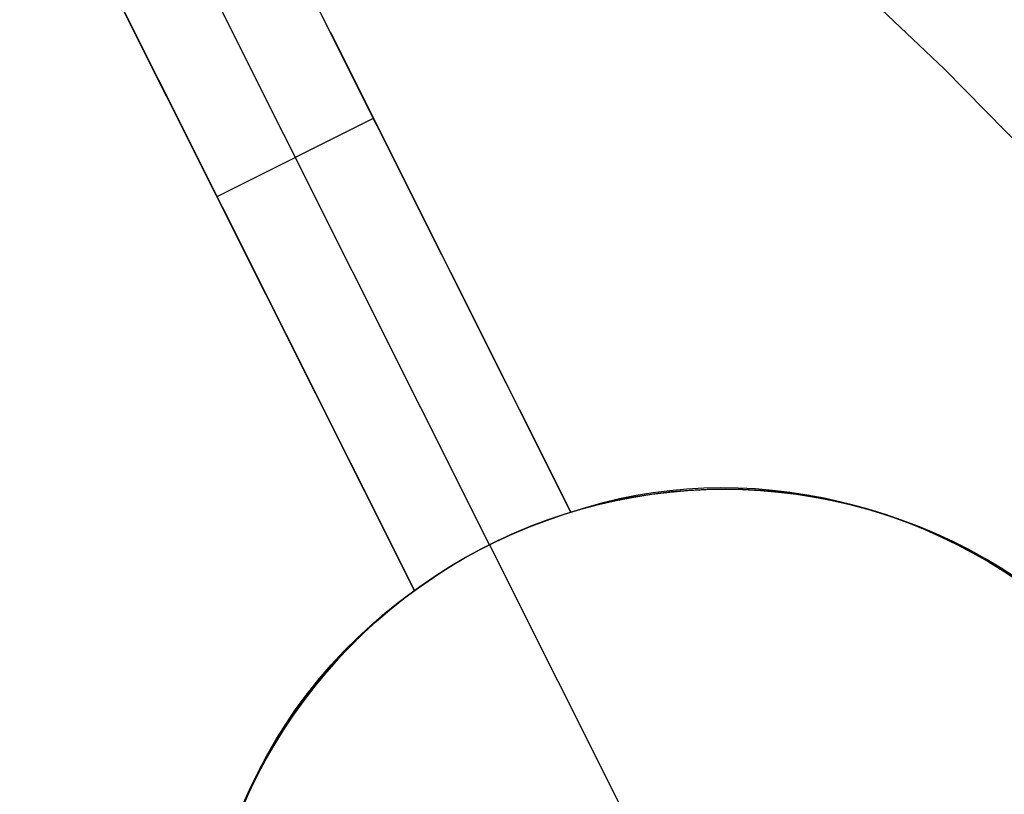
# Model space of a CAD drawing. Header units: millimetres. Extents: x 7986 to 9191, y -11326 to -10283.
# Tile 275 of 312: x 8652.01 to 8657.64, y -10599.93 to -10595.5. Entities that reach past the tile are written whole.
import ezdxf

# ---------------------------------------------------------------- set-up
doc = ezdxf.new("R2010")
doc.units = ezdxf.units.MM
doc.layers.add('BLANCO METALICO', color=7, linetype='Continuous', true_color=0xededed)
doc.layers.add('color', color=7, linetype='Continuous')

msp = doc.modelspace()

# ---------------------------------------------------------------- linework, layer by layer
at = {"layer": 'BLANCO METALICO'}
for p, q in [((8654.8404, -10593.4424, 139.1653), (8657.2987, -10595.7766, 139.1653)), ((8654.8404, -10593.4424, 139.9653), (8657.2987, -10595.7766, 139.9653)), ((8657.2987, -10595.7766, 139.1653), (8659.675, -10598.1943, 139.1653)), ((8657.2987, -10595.7766, 139.9653), (8659.675, -10598.1943, 139.9653))]:
    msp.add_line(p, q, dxfattribs=at)
at = {"layer": 'color', "color": 254, "true_color": 0xcad1ee}
for p, q in [((8655.1642, -10598.314, -20.2826), (8652.9052, -10593.8064, -15.2406)), ((8652.9052, -10593.8064, -14.8884), (8655.1642, -10598.314, -14.1483)), ((8655.1642, -10598.314, -20.2826), (8652.9052, -10593.8064, -15.2406)), ((8652.9052, -10593.8064, -14.8884), (8655.1642, -10598.314, -14.1483)), ((8654.6984, -10598.5005, -20.2406), (8652.4581, -10594.0304, -15.2406)), ((8652.0111, -10594.2544, -15.2406), (8654.2702, -10598.762, -20.2826)), ((8654.2702, -10598.762, -13.7449), (8652.0111, -10594.2544, -14.4923)), ((8652.0111, -10594.2544, -15.2406), (8654.2702, -10598.762, -20.2826)), ((8654.2702, -10598.762, -13.7449), (8652.0111, -10594.2544, -14.4923)), ((8655.1642, -10598.314, -17.2154), (8653.79, -10595.5719, -17.2154)), ((8652.8056, -10595.8396, -17.0137), (8654.2702, -10598.762, -17.0137)), ((8653.1407, -10596.5082, -17.7616), (8654.0347, -10596.0602, -17.7616)), ((8654.0347, -10596.0602, -17.7616), (8654.0347, -10596.0602, -14.5059)), ((8653.1407, -10596.5082, -17.7616), (8653.1407, -10596.5082, -14.106)), ((8655.7297, -10598.1894, -14.3549), (8655.8268, -10598.1804, -14.3868)), ((8655.7297, -10598.1894, -14.3549), (8655.8268, -10598.1804, -14.3868)), ((8655.8268, -10598.1804, -14.3868), (8655.9245, -10598.175, -14.4178)), ((8655.8268, -10598.1804, -14.3868), (8655.9245, -10598.175, -14.4178)), ((8655.8339, -10598.1898, -22.8301), (8655.9375, -10598.1843, -22.8301)), ((8655.9434, -10598.1841, -33.2406), (8655.84, -10598.1893, -33.2406)), ((8655.9434, -10598.1841, -33.2406), (8655.84, -10598.1893, -33.2406)), ((8655.9245, -10598.175, -14.4178), (8656.0226, -10598.1729, -14.448)), ((8655.9245, -10598.175, -14.4178), (8656.0226, -10598.1729, -14.448)), ((8655.9375, -10598.1843, -22.8301), (8656.0412, -10598.1825, -22.8301)), ((8656.047, -10598.1825, -33.2406), (8655.9434, -10598.1841, -33.2406)), ((8656.047, -10598.1825, -33.2406), (8655.9434, -10598.1841, -33.2406)), ((8656.0226, -10598.1729, -14.448), (8656.121, -10598.1743, -14.4773)), ((8656.0226, -10598.1729, -14.448), (8656.121, -10598.1743, -14.4773)), ((8656.0412, -10598.1825, -22.8301), (8656.1449, -10598.1842, -22.8301)), ((8656.1505, -10598.1844, -33.2406), (8656.047, -10598.1825, -33.2406)), ((8656.1505, -10598.1844, -33.2406), (8656.047, -10598.1825, -33.2406)), ((8656.121, -10598.1743, -14.4773), (8656.2195, -10598.1791, -14.5056)), ((8656.121, -10598.1743, -14.4773), (8656.2195, -10598.1791, -14.5056)), ((8656.1449, -10598.1842, -22.8301), (8656.2485, -10598.1896, -22.8301)), ((8656.2539, -10598.19, -33.2406), (8656.1505, -10598.1844, -33.2406)), ((8656.2539, -10598.19, -33.2406), (8656.1505, -10598.1844, -33.2406)), ((8656.2195, -10598.1791, -14.5056), (8656.3181, -10598.1874, -14.5329)), ((8656.2195, -10598.1791, -14.5056), (8656.3181, -10598.1874, -14.5329)), ((8655.3486, -10598.259, -14.2198), (8655.4425, -10598.2365, -14.2547)), ((8655.3486, -10598.259, -14.2198), (8655.4425, -10598.2365, -14.2547)), ((8655.4232, -10598.2471, -22.8301), (8655.5251, -10598.2275, -22.8301)), ((8655.5316, -10598.2263, -33.2406), (8655.4299, -10598.2457, -33.2406)), ((8655.5316, -10598.2263, -33.2406), (8655.4299, -10598.2457, -33.2406)), ((8655.4425, -10598.2365, -14.2547), (8655.5374, -10598.2174, -14.2888)), ((8655.4425, -10598.2365, -14.2547), (8655.5374, -10598.2174, -14.2888)), ((8655.5251, -10598.2275, -22.8301), (8655.6275, -10598.2113, -22.8301)), ((8655.634, -10598.2104, -33.2406), (8655.5316, -10598.2263, -33.2406)), ((8655.634, -10598.2104, -33.2406), (8655.5316, -10598.2263, -33.2406)), ((8655.5374, -10598.2174, -14.2888), (8655.6331, -10598.2017, -14.3223)), ((8655.5374, -10598.2174, -14.2888), (8655.6331, -10598.2017, -14.3223)), ((8655.6275, -10598.2113, -22.8301), (8655.7305, -10598.1988, -22.8301)), ((8655.6331, -10598.2017, -14.3223), (8655.7297, -10598.1894, -14.3549)), ((8655.6331, -10598.2017, -14.3223), (8655.7297, -10598.1894, -14.3549)), ((8655.7368, -10598.1981, -33.2406), (8655.634, -10598.2104, -33.2406)), ((8655.7368, -10598.1981, -33.2406), (8655.634, -10598.2104, -33.2406)), ((8655.7305, -10598.1988, -22.8301), (8655.8339, -10598.1898, -22.8301)), ((8655.84, -10598.1893, -33.2406), (8655.7368, -10598.1981, -33.2406)), ((8655.84, -10598.1893, -33.2406), (8655.7368, -10598.1981, -33.2406)), ((8656.2485, -10598.1896, -22.8301), (8656.3519, -10598.1985, -22.8301)), ((8656.3571, -10598.199, -33.2406), (8656.2539, -10598.19, -33.2406)), ((8656.3571, -10598.199, -33.2406), (8656.2539, -10598.19, -33.2406)), ((8656.3181, -10598.1874, -14.5329), (8656.4166, -10598.1991, -14.5593)), ((8656.3181, -10598.1874, -14.5329), (8656.4166, -10598.1991, -14.5593)), ((8656.3519, -10598.1985, -22.8301), (8656.4549, -10598.211, -22.8301)), ((8656.4599, -10598.2117, -33.2406), (8656.3571, -10598.199, -33.2406)), ((8656.4599, -10598.2117, -33.2406), (8656.3571, -10598.199, -33.2406)), ((8656.4166, -10598.1991, -14.5593), (8656.515, -10598.2142, -14.5846)), ((8656.4166, -10598.1991, -14.5593), (8656.515, -10598.2142, -14.5846)), ((8656.4549, -10598.211, -22.8301), (8656.5574, -10598.227, -22.8301)), ((8656.5622, -10598.2278, -33.2406), (8656.4599, -10598.2117, -33.2406)), ((8656.5622, -10598.2278, -33.2406), (8656.4599, -10598.2117, -33.2406)), ((8656.515, -10598.2142, -14.5846), (8656.613, -10598.2326, -14.6088)), ((8656.515, -10598.2142, -14.5846), (8656.613, -10598.2326, -14.6088)), ((8656.5574, -10598.227, -22.8301), (8656.6593, -10598.2466, -22.8301)), ((8656.6638, -10598.2475, -33.2406), (8656.5622, -10598.2278, -33.2406)), ((8656.6638, -10598.2475, -33.2406), (8656.5622, -10598.2278, -33.2406)), ((8656.613, -10598.2326, -14.6088), (8656.7106, -10598.2545, -14.6319)), ((8656.613, -10598.2326, -14.6088), (8656.7106, -10598.2545, -14.6319)), ((8655.1225, -10598.327, -22.8301), (8655.2218, -10598.2969, -22.8301)), ((8655.2287, -10598.295, -33.2406), (8655.1296, -10598.3248, -33.2406)), ((8655.2287, -10598.295, -33.2406), (8655.1296, -10598.3248, -33.2406)), ((8655.1642, -10598.314, -14.1483), (8655.2558, -10598.2848, -14.1844)), ((8655.1642, -10598.314, -14.1483), (8655.2558, -10598.2848, -14.1844)), ((8655.2218, -10598.2969, -22.8301), (8655.3221, -10598.2703, -22.8301)), ((8655.3289, -10598.2686, -33.2406), (8655.2287, -10598.295, -33.2406)), ((8655.3289, -10598.2686, -33.2406), (8655.2287, -10598.295, -33.2406)), ((8655.2558, -10598.2848, -14.1844), (8655.3486, -10598.259, -14.2198)), ((8655.2558, -10598.2848, -14.1844), (8655.3486, -10598.259, -14.2198)), ((8655.3221, -10598.2703, -22.8301), (8655.4232, -10598.2471, -22.8301)), ((8655.4299, -10598.2457, -33.2406), (8655.3289, -10598.2686, -33.2406)), ((8655.4299, -10598.2457, -33.2406), (8655.3289, -10598.2686, -33.2406)), ((8656.6593, -10598.2466, -22.8301), (8656.7604, -10598.2697, -22.8301)), ((8656.7648, -10598.2707, -33.2406), (8656.6638, -10598.2475, -33.2406)), ((8656.7648, -10598.2707, -33.2406), (8656.6638, -10598.2475, -33.2406)), ((8656.7106, -10598.2545, -14.6319), (8656.8076, -10598.2797, -14.6538)), ((8656.7106, -10598.2545, -14.6319), (8656.8076, -10598.2797, -14.6538)), ((8656.7604, -10598.2697, -22.8301), (8656.8607, -10598.2962, -22.8301)), ((8656.8649, -10598.2974, -33.2406), (8656.7648, -10598.2707, -33.2406)), ((8656.8649, -10598.2974, -33.2406), (8656.7648, -10598.2707, -33.2406)), ((8656.8076, -10598.2797, -14.6538), (8656.904, -10598.3082, -14.6747)), ((8656.8076, -10598.2797, -14.6538), (8656.904, -10598.3082, -14.6747)), ((8656.8607, -10598.2962, -22.8301), (8656.96, -10598.3262, -22.8301)), ((8656.9639, -10598.3275, -33.2406), (8656.8649, -10598.2974, -33.2406)), ((8656.9639, -10598.3275, -33.2406), (8656.8649, -10598.2974, -33.2406)), ((8655.0243, -10598.3606, -22.8301), (8655.1225, -10598.327, -22.8301)), ((8655.0287, -10598.3589, -20.2621), (8655.0963, -10598.3356, -20.2715)), ((8655.0287, -10598.3589, -20.2621), (8655.0963, -10598.3356, -20.2715)), ((8655.1296, -10598.3248, -33.2406), (8655.0315, -10598.358, -33.2406)), ((8655.1296, -10598.3248, -33.2406), (8655.0315, -10598.358, -33.2406)), ((8655.0963, -10598.3356, -20.2715), (8655.1642, -10598.314, -20.2826)), ((8655.0963, -10598.3356, -20.2715), (8655.1642, -10598.314, -20.2826)), ((8655.1642, -10598.314, -20.2826), (8655.1642, -10598.314, -14.1483)), ((8655.1642, -10598.314, -20.2826), (8655.1642, -10598.314, -14.1483)), ((8656.904, -10598.3082, -14.6747), (8656.9996, -10598.3399, -14.6943)), ((8656.904, -10598.3082, -14.6747), (8656.9996, -10598.3399, -14.6943)), ((8656.96, -10598.3262, -22.8301), (8657.0582, -10598.3597, -22.8301)), ((8657.0619, -10598.361, -33.2406), (8656.9639, -10598.3275, -33.2406)), ((8657.0619, -10598.361, -33.2406), (8656.9639, -10598.3275, -33.2406)), ((8656.9996, -10598.3399, -14.6943), (8657.0944, -10598.375, -14.7127)), ((8656.9996, -10598.3399, -14.6943), (8657.0944, -10598.375, -14.7127)), ((8654.8317, -10598.4377, -22.8301), (8654.9274, -10598.3975, -22.8301)), ((8654.9346, -10598.3946, -33.2406), (8654.839, -10598.4345, -33.2406)), ((8654.9346, -10598.3946, -33.2406), (8654.839, -10598.4345, -33.2406)), ((8654.8949, -10598.4106, -20.2483), (8654.9616, -10598.3839, -20.2543)), ((8654.8949, -10598.4106, -20.2483), (8654.9616, -10598.3839, -20.2543)), ((8654.9274, -10598.3975, -22.8301), (8655.0243, -10598.3606, -22.8301)), ((8655.0315, -10598.358, -33.2406), (8654.9346, -10598.3946, -33.2406)), ((8655.0315, -10598.358, -33.2406), (8654.9346, -10598.3946, -33.2406)), ((8654.9616, -10598.3839, -20.2543), (8655.0287, -10598.3589, -20.2621)), ((8654.9616, -10598.3839, -20.2543), (8655.0287, -10598.3589, -20.2621)), ((8657.0582, -10598.3597, -22.8301), (8657.1552, -10598.3965, -22.8301)), ((8657.1587, -10598.3979, -33.2406), (8657.0619, -10598.361, -33.2406)), ((8657.1587, -10598.3979, -33.2406), (8657.0619, -10598.361, -33.2406)), ((8657.0944, -10598.375, -14.7127), (8657.1881, -10598.4132, -14.7299)), ((8657.0944, -10598.375, -14.7127), (8657.1881, -10598.4132, -14.7299)), ((8657.1552, -10598.3965, -22.8301), (8657.2509, -10598.4366, -22.8301)), ((8657.2542, -10598.4381, -33.2406), (8657.1587, -10598.3979, -33.2406)), ((8657.2542, -10598.4381, -33.2406), (8657.1587, -10598.3979, -33.2406)), ((8654.7376, -10598.4812, -22.8301), (8654.8317, -10598.4377, -22.8301)), ((8654.839, -10598.4345, -33.2406), (8654.7449, -10598.4777, -33.2406)), ((8654.839, -10598.4345, -33.2406), (8654.7449, -10598.4777, -33.2406)), ((8654.7632, -10598.4689, -20.2415), (8654.8287, -10598.439, -20.244)), ((8654.7632, -10598.4689, -20.2415), (8654.8287, -10598.439, -20.244)), ((8654.8287, -10598.439, -20.244), (8654.8949, -10598.4106, -20.2483)), ((8654.8287, -10598.439, -20.244), (8654.8949, -10598.4106, -20.2483)), ((8657.1881, -10598.4132, -14.7299), (8657.2806, -10598.4545, -14.7459)), ((8657.1881, -10598.4132, -14.7299), (8657.2806, -10598.4545, -14.7459)), ((8657.2509, -10598.4366, -22.8301), (8657.3451, -10598.48, -22.8301)), ((8657.3482, -10598.4815, -33.2406), (8657.2542, -10598.4381, -33.2406)), ((8657.3482, -10598.4815, -33.2406), (8657.2542, -10598.4381, -33.2406)), ((8657.2806, -10598.4545, -14.7459), (8657.372, -10598.499, -14.7605)), ((8657.2806, -10598.4545, -14.7459), (8657.372, -10598.499, -14.7605)), ((8654.6343, -10598.5335, -20.2415), (8654.6984, -10598.5005, -20.2406)), ((8654.6343, -10598.5335, -20.2415), (8654.6984, -10598.5005, -20.2406)), ((8654.6449, -10598.5279, -22.8301), (8654.7376, -10598.4812, -22.8301)), ((8654.7449, -10598.4777, -33.2406), (8654.6523, -10598.5241, -33.2406)), ((8654.7449, -10598.4777, -33.2406), (8654.6523, -10598.5241, -33.2406)), ((8654.6984, -10598.5005, -20.2406), (8654.7632, -10598.4689, -20.2415)), ((8654.6984, -10598.5005, -20.2406), (8654.7632, -10598.4689, -20.2415)), ((8654.6984, -10598.5005, -33.2406), (8655.4825, -10600.065, -33.2406)), ((8654.6984, -10598.5005, -20.2406), (8654.6984, -10598.5005, -33.2406)), ((8657.3451, -10598.48, -22.8301), (8657.4378, -10598.5267, -22.8301)), ((8657.4406, -10598.5282, -33.2406), (8657.3482, -10598.4815, -33.2406)), ((8657.4406, -10598.5282, -33.2406), (8657.3482, -10598.4815, -33.2406)), ((8657.372, -10598.499, -14.7605), (8657.462, -10598.5465, -14.7739)), ((8657.372, -10598.499, -14.7605), (8657.462, -10598.5465, -14.7739)), ((8654.4648, -10598.6309, -22.8301), (8654.554, -10598.5778, -22.8301)), ((8654.5614, -10598.5736, -33.2406), (8654.4722, -10598.6263, -33.2406)), ((8654.5614, -10598.5736, -33.2406), (8654.4722, -10598.6263, -33.2406)), ((8654.5088, -10598.6041, -20.2483), (8654.5711, -10598.5681, -20.244)), ((8654.5088, -10598.6041, -20.2483), (8654.5711, -10598.5681, -20.244)), ((8654.554, -10598.5778, -22.8301), (8654.6449, -10598.5279, -22.8301)), ((8654.6523, -10598.5241, -33.2406), (8654.5614, -10598.5736, -33.2406)), ((8654.6523, -10598.5241, -33.2406), (8654.5614, -10598.5736, -33.2406)), ((8654.5711, -10598.5681, -20.244), (8654.6343, -10598.5335, -20.2415)), ((8654.5711, -10598.5681, -20.244), (8654.6343, -10598.5335, -20.2415)), ((8657.4378, -10598.5267, -22.8301), (8657.5287, -10598.5765, -22.8301)), ((8657.5314, -10598.578, -33.2406), (8657.4406, -10598.5282, -33.2406)), ((8657.5314, -10598.578, -33.2406), (8657.4406, -10598.5282, -33.2406)), ((8657.462, -10598.5465, -14.7739), (8657.5506, -10598.5969, -14.786)), ((8657.462, -10598.5465, -14.7739), (8657.5506, -10598.5969, -14.786)), ((8657.5287, -10598.5765, -22.8301), (8657.618, -10598.6295, -22.8301)), ((8657.6204, -10598.631, -33.2406), (8657.5314, -10598.578, -33.2406)), ((8657.6204, -10598.631, -33.2406), (8657.5314, -10598.578, -33.2406)), ((8654.3775, -10598.6869, -22.8301), (8654.4648, -10598.6309, -22.8301)), ((8654.4722, -10598.6263, -33.2406), (8654.3849, -10598.682, -33.2406)), ((8654.4722, -10598.6263, -33.2406), (8654.3849, -10598.682, -33.2406)), ((8654.4475, -10598.6416, -20.2543), (8654.5088, -10598.6041, -20.2483)), ((8654.4475, -10598.6416, -20.2543), (8654.5088, -10598.6041, -20.2483)), ((8657.5506, -10598.5969, -14.786), (8657.6375, -10598.6503, -14.7968)), ((8657.5506, -10598.5969, -14.786), (8657.6375, -10598.6503, -14.7968)), ((8657.618, -10598.6295, -22.8301), (8657.7053, -10598.6855, -22.8301)), ((8657.7075, -10598.687, -33.2406), (8657.6204, -10598.631, -33.2406)), ((8657.7075, -10598.687, -33.2406), (8657.6204, -10598.631, -33.2406)), ((8654.2923, -10598.746, -22.8301), (8654.3775, -10598.6869, -22.8301)), ((8654.3849, -10598.682, -33.2406), (8654.2996, -10598.7407, -33.2406)), ((8654.3849, -10598.682, -33.2406), (8654.2996, -10598.7407, -33.2406)), ((8654.3281, -10598.7206, -20.2715), (8654.3872, -10598.6804, -20.2621)), ((8654.3281, -10598.7206, -20.2715), (8654.3872, -10598.6804, -20.2621)), ((8654.3872, -10598.6804, -20.2621), (8654.4475, -10598.6416, -20.2543)), ((8654.3872, -10598.6804, -20.2621), (8654.4475, -10598.6416, -20.2543)), ((8657.6375, -10598.6503, -14.7968), (8657.7229, -10598.7066, -14.8062)), ((8657.6375, -10598.6503, -14.7968), (8657.7229, -10598.7066, -14.8062)), ((8654.2091, -10598.808, -22.8301), (8654.2923, -10598.746, -22.8301)), ((8654.2996, -10598.7407, -33.2406), (8654.2163, -10598.8024, -33.2406)), ((8654.2996, -10598.7407, -33.2406), (8654.2163, -10598.8024, -33.2406)), ((8654.2702, -10598.762, -20.2826), (8654.3281, -10598.7206, -20.2715)), ((8654.2702, -10598.762, -20.2826), (8654.3281, -10598.7206, -20.2715)), ((8654.2163, -10598.8024, -33.2406), (8654.1353, -10598.8668, -33.2406)), ((8654.2163, -10598.8024, -33.2406), (8654.1353, -10598.8668, -33.2406)), ((8654.1841, -10598.8253, -13.6998), (8654.2702, -10598.762, -13.7449)), ((8654.1841, -10598.8253, -13.6998), (8654.2702, -10598.762, -13.7449)), ((8654.2702, -10598.762, -13.7449), (8654.2702, -10598.762, -20.2826)), ((8654.2702, -10598.762, -13.7449), (8654.2702, -10598.762, -20.2826)), ((8654.1005, -10598.8918, -13.6545), (8654.1841, -10598.8253, -13.6998)), ((8654.1005, -10598.8918, -13.6545), (8654.1841, -10598.8253, -13.6998)), ((8654.128, -10598.8728, -22.8301), (8654.2091, -10598.808, -22.8301)), ((8654.0196, -10598.9613, -13.6091), (8654.1005, -10598.8918, -13.6545)), ((8654.0196, -10598.9613, -13.6091), (8654.1005, -10598.8918, -13.6545)), ((8654.0493, -10598.9404, -22.8301), (8654.128, -10598.8728, -22.8301)), ((8654.1353, -10598.8668, -33.2406), (8654.0565, -10598.934, -33.2406)), ((8654.1353, -10598.8668, -33.2406), (8654.0565, -10598.934, -33.2406)), ((8653.9413, -10599.0338, -13.5635), (8654.0196, -10598.9613, -13.6091)), ((8653.9413, -10599.0338, -13.5635), (8654.0196, -10598.9613, -13.6091)), ((8653.973, -10599.0106, -22.8301), (8654.0493, -10598.9404, -22.8301)), ((8654.0565, -10598.934, -33.2406), (8653.9801, -10599.0039, -33.2406)), ((8654.0565, -10598.934, -33.2406), (8653.9801, -10599.0039, -33.2406)), ((8653.8991, -10599.0835, -22.8301), (8653.973, -10599.0106, -22.8301)), ((8653.9801, -10599.0039, -33.2406), (8653.9061, -10599.0764, -33.2406)), ((8653.9801, -10599.0039, -33.2406), (8653.9061, -10599.0764, -33.2406)), ((8653.8278, -10599.1588, -22.8301), (8653.8991, -10599.0835, -22.8301)), ((8653.9061, -10599.0764, -33.2406), (8653.8347, -10599.1514, -33.2406)), ((8653.9061, -10599.0764, -33.2406), (8653.8347, -10599.1514, -33.2406)), ((8653.8658, -10599.1092, -13.518), (8653.9413, -10599.0338, -13.5635)), ((8653.8658, -10599.1092, -13.518), (8653.9413, -10599.0338, -13.5635)), ((8653.7932, -10599.1874, -13.4725), (8653.8658, -10599.1092, -13.518)), ((8653.7932, -10599.1874, -13.4725), (8653.8658, -10599.1092, -13.518)), ((8653.7236, -10599.2683, -13.4271), (8653.7932, -10599.1874, -13.4725)), ((8653.7236, -10599.2683, -13.4271), (8653.7932, -10599.1874, -13.4725)), ((8653.7592, -10599.2366, -22.8301), (8653.8278, -10599.1588, -22.8301)), ((8653.8347, -10599.1514, -33.2406), (8653.7659, -10599.2288, -33.2406)), ((8653.8347, -10599.1514, -33.2406), (8653.7659, -10599.2288, -33.2406)), ((8653.6933, -10599.3167, -22.8301), (8653.7592, -10599.2366, -22.8301)), ((8653.7659, -10599.2288, -33.2406), (8653.6998, -10599.3086, -33.2406)), ((8653.7659, -10599.2288, -33.2406), (8653.6998, -10599.3086, -33.2406)), ((8653.6998, -10599.3086, -33.2406), (8653.6365, -10599.3905, -33.2406)), ((8653.6998, -10599.3086, -33.2406), (8653.6365, -10599.3905, -33.2406)), ((8653.657, -10599.3518, -13.3818), (8653.7236, -10599.2683, -13.4271)), ((8653.657, -10599.3518, -13.3818), (8653.7236, -10599.2683, -13.4271)), ((8653.5935, -10599.4377, -13.3367), (8653.657, -10599.3518, -13.3818)), ((8653.5935, -10599.4377, -13.3367), (8653.657, -10599.3518, -13.3818)), ((8653.6302, -10599.3991, -22.8301), (8653.6933, -10599.3167, -22.8301)), ((8653.57, -10599.4836, -22.8301), (8653.6302, -10599.3991, -22.8301)), ((8653.6365, -10599.3905, -33.2406), (8653.5761, -10599.4746, -33.2406)), ((8653.6365, -10599.3905, -33.2406), (8653.5761, -10599.4746, -33.2406)), ((8653.5761, -10599.4746, -33.2406), (8653.5186, -10599.5608, -33.2406)), ((8653.5761, -10599.4746, -33.2406), (8653.5186, -10599.5608, -33.2406)), ((8653.5333, -10599.5261, -13.2919), (8653.5935, -10599.4377, -13.3367)), ((8653.5333, -10599.5261, -13.2919), (8653.5935, -10599.4377, -13.3367)), ((8653.4763, -10599.6168, -13.2473), (8653.5333, -10599.5261, -13.2919)), ((8653.4763, -10599.6168, -13.2473), (8653.5333, -10599.5261, -13.2919)), ((8653.5127, -10599.5701, -22.8301), (8653.57, -10599.4836, -22.8301)), ((8653.4585, -10599.6585, -22.8301), (8653.5127, -10599.5701, -22.8301)), ((8653.5186, -10599.5608, -33.2406), (8653.4641, -10599.6489, -33.2406)), ((8653.5186, -10599.5608, -33.2406), (8653.4641, -10599.6489, -33.2406)), ((8653.4641, -10599.6489, -33.2406), (8653.4127, -10599.7388, -33.2406)), ((8653.4641, -10599.6489, -33.2406), (8653.4127, -10599.7388, -33.2406)), ((8653.4227, -10599.7097, -13.2031), (8653.4763, -10599.6168, -13.2473)), ((8653.4227, -10599.7097, -13.2031), (8653.4763, -10599.6168, -13.2473)), ((8653.4073, -10599.7488, -22.8301), (8653.4585, -10599.6585, -22.8301)), ((8653.3593, -10599.8407, -22.8301), (8653.4073, -10599.7488, -22.8301)), ((8653.4127, -10599.7388, -33.2406), (8653.3645, -10599.8304, -33.2406)), ((8653.4127, -10599.7388, -33.2406), (8653.3645, -10599.8304, -33.2406)), ((8653.3725, -10599.8046, -13.1593), (8653.4227, -10599.7097, -13.2031)), ((8653.3725, -10599.8046, -13.1593), (8653.4227, -10599.7097, -13.2031)), ((8653.3258, -10599.9015, -13.116), (8653.3725, -10599.8046, -13.1593)), ((8653.3258, -10599.9015, -13.116), (8653.3725, -10599.8046, -13.1593)), ((8653.3145, -10599.9343, -22.8301), (8653.3593, -10599.8407, -22.8301)), ((8653.3645, -10599.8304, -33.2406), (8653.3194, -10599.9237, -33.2406)), ((8653.3645, -10599.8304, -33.2406), (8653.3194, -10599.9237, -33.2406)), ((8653.3194, -10599.9237, -33.2406), (8653.2776, -10600.0184, -33.2406)), ((8653.3194, -10599.9237, -33.2406), (8653.2776, -10600.0184, -33.2406)), ((8653.2825, -10600.0003, -13.0732), (8653.3258, -10599.9015, -13.116)), ((8653.2825, -10600.0003, -13.0732), (8653.3258, -10599.9015, -13.116))]:
    msp.add_line(p, q, dxfattribs=at)

doc.saveas('drawing.dxf')
